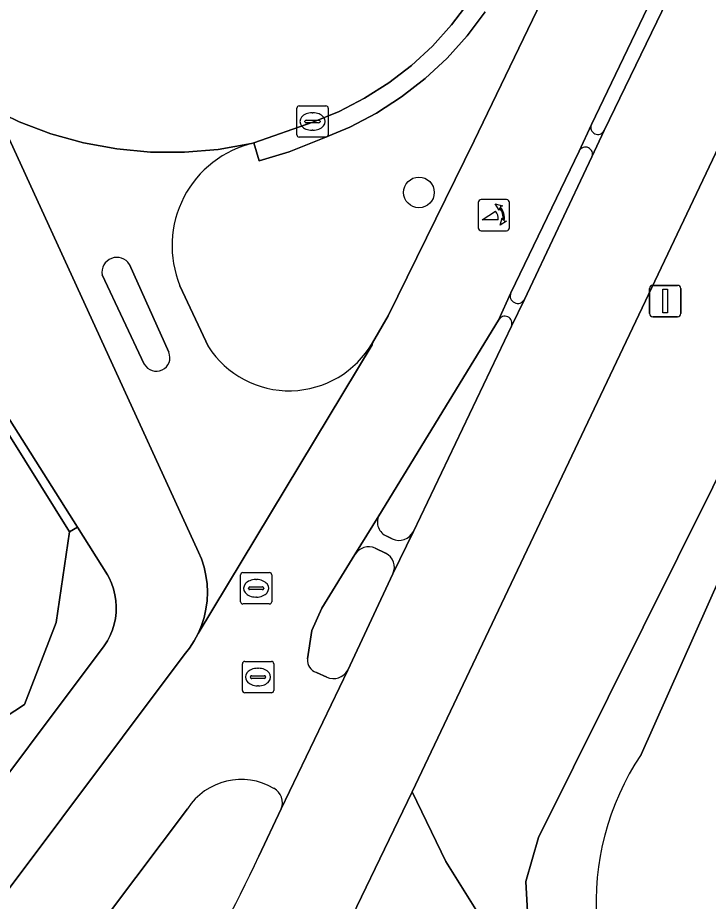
# Model space of a CAD drawing. Extents: x 158835 to 160077, y 386387 to 387778.
# Drawn here: x 159223.78 to 159245.8, y 386770.82 to 386798.99 of the extents above; entities that cross this region are included whole.
import ezdxf

# ---------------------------------------------------------------- set-up
doc = ezdxf.new("R2010")
doc.units = 0
for name, color, linetype in [('IMGEO_Berm_groen', 7, 'Continuous'), ('IMGEO_Boom', 7, 'Continuous'), ('IMGEO_Fietspad_gesloten', 7, 'Continuous'), ('IMGEO_Groenvoorziening', 7, 'Continuous'), ('IMGEO_Haag', 7, 'Continuous'), ('IMGEO_Hek', 7, 'Continuous'), ('IMGEO_Kolk', 7, 'Continuous'), ('IMGEO_Lichtmast', 7, 'Continuous'), ('IMGEO_Oever', 7, 'Continuous'), ('IMGEO_OVBaan_gesloten', 7, 'Continuous'), ('IMGEO_Poller', 7, 'Continuous'), ('IMGEO_Rijbaan_lokaal_open', 7, 'Continuous'), ('IMGEO_Rioolput', 7, 'Continuous'), ('IMGEO_Verkeerseiland_gesloten', 7, 'Continuous'), ('IMGEO_Verkeerseiland_open', 7, 'Continuous'), ('IMGEO_Voetpad_open', 7, 'Continuous'), ('IMGEO_Waterloop', 7, 'Continuous')]:
    doc.layers.add(name, color=color, linetype=linetype)

msp = doc.modelspace()

# ---------------------------------------------------------------- linework, layer by layer
at = {"layer": 'IMGEO_Berm_groen'}
for points in [[(159279.585, 386738.416), (159267.985, 386728.947), (159261.177, 386740.476), (159253.846, 386749.624), (159246.227, 386761.743), (159243.51, 386763.556), (159243.393, 386763.665), (159242.718, 386764.361), (159242.107, 386765.115), (159241.567, 386765.92), (159241.1, 386766.77), (159240.711, 386767.659), (159240.404, 386768.578), (159240.179, 386769.522), (159240.04, 386770.482), (159239.987, 386771.45), (159240.385, 386772.855), (159251.504, 386795.194), (159259.44, 386808.818), (159260.712, 386811.091), (159261.396, 386812.36), (159267.753, 386822.227), (159295.387, 386860.749)], [(159246.85, 386796.388), (159236.355, 386774.31), (159237.428, 386772.089), (159244.816, 386760.267), (159251.232, 386750), (159255.395, 386743.339), (159259.525, 386736.27), (159262.449, 386731.624), (159263.9, 386729.347), (159264.351, 386728.649), (159264.919, 386727.833)], [(159221.735, 386772.564), (159226.538, 386778.969), (159226.64, 386779.129), (159226.726, 386779.298), (159226.798, 386779.474), (159226.853, 386779.655), (159226.892, 386779.841), (159226.915, 386780.029), (159226.92, 386780.219), (159226.908, 386780.408), (159226.88, 386780.595), (159226.835, 386780.78), (159226.773, 386780.959), (159226.696, 386781.132), (159226.642, 386781.234), (159225.683, 386782.752), (159225.425, 386782.595), (159224.999, 386779.713), (159223.994, 386777.09), (159221.856, 386775.703)]]:
    msp.add_lwpolyline(points, dxfattribs=at)
at = {"layer": 'IMGEO_Boom'}
msp.add_circle((159236.573, 386793.421), 0.489, dxfattribs=at)
at = {"layer": 'IMGEO_Fietspad_gesloten'}
for points in [[(159242.326, 386803.363), (159238.334, 386795.064), (159235.594, 386789.49), (159235.091, 386788.626), (159235.077, 386788.567), (159229.532, 386779.361), (159229.403, 386779.122), (159229.255, 386778.895), (159229.086, 386778.683), (159223.221, 386770.847)], [(159233.021, 386778.548), (159233.156, 386779.456), (159233.471, 386780.169), (159234.529, 386781.876), (159235.294, 386783.113), (159239.113, 386789.352), (159239.504, 386790.221), (159241.681, 386794.737), (159242.073, 386795.583), (159244.248, 386800.111)], [(159231.305, 386794.999), (159231.238, 386794.984), (159230.174, 386794.795), (159229.097, 386794.702), (159228.016, 386794.706), (159226.94, 386794.807), (159225.877, 386795.003), (159224.835, 386795.293), (159223.824, 386795.675), (159222.857, 386796.143)], [(159223.275, 386795.642), (159229.547, 386781.951), (159229.638, 386781.735), (159229.721, 386781.477), (159229.781, 386781.212), (159229.818, 386780.944), (159229.83, 386780.673), (159229.818, 386780.402), (159229.781, 386780.133), (159229.721, 386779.869), (159229.638, 386779.611), (159229.532, 386779.361), (159235.077, 386788.567), (159235.091, 386788.626)], [(159227.346, 386791.126), (159228.598, 386788.324)], [(159227.813, 386787.948), (159226.472, 386790.789)], [(159229.858, 386788.503), (159228.952, 386790.448)], [(159232.177, 386773.766), (159234.301, 386778.189)], [(159233.631, 386777.967), (159233.302, 386778.115)], [(159244.816, 386760.267), (159237.428, 386772.089), (159236.355, 386774.31), (159234.591, 386770.651), (159234.566, 386770.6)], [(159224.961, 386768.129), (159225.089, 386768.314), (159229.188, 386773.771)]]:
    msp.add_lwpolyline(points, dxfattribs=at)
for centre, radius, start, end in [((159232.062, 386791.724), 3.361, 103.0097, 202.3097), ((159226.94, 386790.876), 0.476, 31.6637, 190.5079), ((159232.437, 386790.167), 3.069, 212.8401, 329.8528), ((159228.196, 386788.155), 0.436, 208.4155, 22.7715), ((159233.422, 386778.5), 0.403, 173.2167, 252.7472), ((159233.846, 386778.441), 0.521, 245.6527, 331.0118), ((159230.91, 386772.644), 2.058, 59.7171, 146.7871), ((159231.697, 386773.966), 0.52, 337.3721, 61.169)]:
    msp.add_arc(centre, radius, start, end, dxfattribs=at)
at = {"layer": 'IMGEO_Groenvoorziening'}
msp.add_lwpolyline([(159225.425, 386782.595), (159225.683, 386782.752), (159215.834, 386798.34), (159215.479, 386798.902), (159190.588, 386838.84), (159190.389, 386838.814), (159193.034, 386834.571)], close=True, dxfattribs=at)
for points in [[(159221.856, 386775.703), (159223.994, 386777.09), (159224.999, 386779.713), (159225.425, 386782.595), (159193.034, 386834.571)], [(159235.091, 386788.626), (159235.594, 386789.49), (159238.334, 386795.064), (159242.326, 386803.363)], [(159238.163, 386799.488), (159237.614, 386798.761), (159237.003, 386798.086), (159236.333, 386797.468), (159235.611, 386796.912), (159234.842, 386796.423), (159234.033, 386796.005), (159233.189, 386795.661), (159231.305, 386794.999), (159231.482, 386794.426), (159232.43, 386794.718), (159233.395, 386795.097), (159233.501, 386795.136), (159234.37, 386795.5), (159235.216, 386795.946), (159236.019, 386796.465), (159236.772, 386797.053), (159237.471, 386797.706), (159238.109, 386798.417), (159238.681, 386799.182)], [(159238.681, 386799.182), (159238.109, 386798.417), (159237.471, 386797.706), (159236.772, 386797.053), (159236.019, 386796.465), (159235.216, 386795.946), (159234.37, 386795.5), (159233.501, 386795.136), (159233.395, 386795.097), (159232.43, 386794.718), (159231.482, 386794.426), (159231.305, 386794.999)], [(159228.952, 386790.448), (159229.858, 386788.503)]]:
    msp.add_lwpolyline(points, dxfattribs=at)
for centre, radius, start, end in [((159232.062, 386791.724), 3.361, 103.0097, 202.3097), ((159232.437, 386790.167), 3.069, 212.8401, 329.8528)]:
    msp.add_arc(centre, radius, start, end, dxfattribs=at)
at = {"layer": 'IMGEO_Haag'}
msp.add_lwpolyline([(159238.163, 386799.488), (159237.614, 386798.761), (159237.003, 386798.086), (159236.333, 386797.468), (159235.611, 386796.912), (159234.842, 386796.423), (159234.033, 386796.005), (159233.189, 386795.661), (159231.305, 386794.999), (159231.482, 386794.426), (159232.43, 386794.718), (159233.395, 386795.097), (159233.501, 386795.136), (159234.37, 386795.5), (159235.216, 386795.946), (159236.019, 386796.465), (159236.772, 386797.053), (159237.471, 386797.706), (159238.109, 386798.417), (159238.681, 386799.182)], dxfattribs=at)
at = {"layer": 'IMGEO_Hek'}
for points in [[(159193.034, 386834.571), (159225.425, 386782.595)], [(159225.425, 386782.595), (159224.999, 386779.713), (159223.994, 386777.09), (159221.856, 386775.703)]]:
    msp.add_lwpolyline(points, dxfattribs=at)
at = {"layer": 'IMGEO_Kolk'}
for p, q in [((159232.678, 386795.257), (159232.678, 386796.109)), ((159232.753, 386796.183), (159233.605, 386796.183)), ((159233.679, 386796.109), (159233.679, 386795.257)), ((159233.166, 386795.963), (159233.191, 386795.963)), ((159232.937, 386795.677), (159232.937, 386795.689)), ((159233.375, 386795.64), (159232.977, 386795.64)), ((159232.98, 386795.726), (159233.378, 386795.726)), ((159233.421, 386795.689), (159233.421, 386795.677)), ((159233.189, 386795.403), (159233.164, 386795.403)), ((159233.605, 386795.183), (159232.753, 386795.183))]:
    msp.add_line(p, q, dxfattribs=at)
for points in [[(159232.678, 386795.257), (159232.678, 386796.109)], [(159232.753, 386796.183), (159233.605, 386796.183)], [(159233.679, 386796.109), (159233.679, 386795.257)], [(159233.605, 386795.183), (159232.753, 386795.183)]]:
    msp.add_lwpolyline(points, dxfattribs=at)
for centre, radius, start, end in [((159232.755, 386796.107), 0.0765, 91.552, 178.448), ((159232.755, 386796.107), 0.0765, 91.552, 178.448), ((159233.603, 386796.107), 0.0765, 1.552, 88.448), ((159233.603, 386796.107), 0.0765, 1.552, 88.448), ((159232.977, 386795.686), 0.0403, 85.8775, 175.7526), ((159232.974, 386795.676), 0.0366, 178.938, 274.7102), ((159233.378, 386795.683), 0.043, 264.8664, 352.4533), ((159233.382, 386795.688), 0.0386, 1.7309, 96.639), ((159232.755, 386795.259), 0.0765, 181.552, 268.448), ((159232.755, 386795.259), 0.0765, 181.552, 268.448), ((159233.603, 386795.259), 0.0765, 271.552, 358.448), ((159233.603, 386795.259), 0.0765, 271.552, 358.448)]:
    msp.add_arc(centre, radius, start, end, dxfattribs=at)
for centre, major_axis, ratio, start_param, end_param in [((159233.165, 386795.683), (-0.387, 0.002), 0.722429, 4.712389, 7.853982), ((159233.19, 386795.683), (-0.39, 0.002), 0.717154, 1.570796, 4.712389)]:
    msp.add_ellipse(centre, major_axis=major_axis, ratio=ratio, start_param=start_param, end_param=end_param, dxfattribs=at)
at = {"layer": 'IMGEO_Lichtmast'}
for p, q in [((159244.03, 386790.457), (159244.82, 386790.457)), ((159244.82, 386790.457), (159244.03, 386790.457)), ((159243.93, 386789.557), (159243.93, 386790.357)), ((159243.93, 386790.357), (159243.93, 386789.557)), ((159244.92, 386790.357), (159244.92, 386789.557)), ((159244.92, 386789.557), (159244.92, 386790.357)), ((159244.82, 386789.457), (159244.03, 386789.457)), ((159244.03, 386789.457), (159244.82, 386789.457))]:
    msp.add_line(p, q, dxfattribs=at)
msp.add_lwpolyline([(159244.35, 386790.332), (159244.5, 386790.332), (159244.5, 386789.582), (159244.35, 386789.582), (159244.35, 386790.332)], dxfattribs=at)
for centre, start, end in [((159244.03, 386790.357), 90, 180), ((159244.03, 386790.357), 90, 180), ((159244.82, 386790.357), 0, 90), ((159244.82, 386790.357), 360, 90), ((159244.03, 386789.557), 180, 270), ((159244.03, 386789.557), 180, 270), ((159244.82, 386789.557), 270, 0), ((159244.82, 386789.557), 270, 0)]:
    msp.add_arc(centre, 0.1, start, end, dxfattribs=at)
at = {"layer": 'IMGEO_Oever'}
for points in [[(159243.655, 386775.496), (159247.064, 386783.134), (159253.594, 386795.373), (159259.508, 386805.927), (159265.791, 386817.385), (159269.282, 386822.806), (159277.228, 386833.545), (159284.538, 386843.381), (159289.98, 386850.732), (159295.668, 386859.233)], [(159251.504, 386795.194), (159240.385, 386772.855), (159239.987, 386771.45), (159240.04, 386770.482), (159240.179, 386769.522), (159240.404, 386768.578), (159240.711, 386767.659), (159241.1, 386766.77), (159241.567, 386765.92), (159242.107, 386765.115), (159242.718, 386764.361), (159243.393, 386763.665), (159243.51, 386763.556), (159246.227, 386761.743)]]:
    msp.add_lwpolyline(points, dxfattribs=at)
msp.add_arc((159250.712, 386770.775), 8.491, 146.2156, 221.5125, dxfattribs=at)
at = {"layer": 'IMGEO_OVBaan_gesloten'}
for points in [[(159244.661, 386799.903), (159242.481, 386795.398), (159242.09, 386794.553), (159239.935, 386790.012), (159239.52, 386789.158), (159236.395, 386782.614), (159235.744, 386781.256), (159234.301, 386778.189), (159232.177, 386773.766), (159231.466, 386772.262)], [(159222.176, 386751.945), (159222.498, 386751.568), (159226.442, 386755.886), (159226.661, 386756.15), (159228.493, 386758.689), (159230.092, 386761.381), (159230.876, 386762.941), (159233.569, 386768.557), (159234.566, 386770.6), (159234.591, 386770.651), (159236.355, 386774.31), (159246.85, 386796.388)]]:
    msp.add_lwpolyline(points, dxfattribs=at)
msp.add_arc((159198.557, 386787.29), 36.178, 318.4599, 335.4559, dxfattribs=at)
at = {"layer": 'IMGEO_Poller'}
for p, q in [((159238.464, 386793.1), (159238.464, 386792.293)), ((159238.464, 386793.1), (159238.464, 386792.293)), ((159239.366, 386793.195), (159238.558, 386793.195)), ((159239.366, 386793.195), (159238.558, 386793.195)), ((159239.46, 386792.293), (159239.46, 386793.1)), ((159239.46, 386792.293), (159239.46, 386793.1)), ((159238.558, 386792.198), (159239.366, 386792.198)), ((159238.558, 386792.198), (159239.366, 386792.198))]:
    msp.add_line(p, q, dxfattribs=at)
for points in [[(159239.143, 386792.924), (159239.131, 386792.851), (159239.006, 386793.056)], [(159239.006, 386793.056), (159239.237, 386792.99), (159239.166, 386792.958)], [(159239.099, 386792.551), (159238.586, 386792.551), (159239.016, 386792.826)], [(159239.159, 386792.379), (159239.225, 386792.61), (159239.255, 386792.542)], [(159239.291, 386792.515), (159239.363, 386792.504), (159239.159, 386792.379)]]:
    msp.add_lwpolyline(points, dxfattribs=at)
for centre, radius, start, end in [((159238.558, 386793.1), 0.0946, 90, 180), ((159238.558, 386793.1), 0.0946, 90, 180), ((159238.785, 386792.611), 0.516, 349.3569, 42.2912), ((159239.366, 386793.1), 0.0946, 0, 90), ((159239.366, 386793.1), 0.0946, 0, 90), ((159238.771, 386792.601), 0.332, 351.3247, 42.4854), ((159238.785, 386792.611), 0.476, 351.7527, 41.1691), ((159238.558, 386792.293), 0.0946, 180, 270), ((159238.558, 386792.293), 0.0946, 180, 270), ((159239.366, 386792.293), 0.0946, 270, 0), ((159239.366, 386792.293), 0.0946, 270, 0)]:
    msp.add_arc(centre, radius, start, end, dxfattribs=at)
at = {"layer": 'IMGEO_Rijbaan_lokaal_open'}
msp.add_lwpolyline([(159222.857, 386796.143), (159223.824, 386795.675), (159224.835, 386795.293), (159225.877, 386795.003), (159226.94, 386794.807), (159228.016, 386794.706), (159229.097, 386794.702), (159230.174, 386794.795), (159231.238, 386794.984), (159231.305, 386794.999), (159233.189, 386795.661), (159234.033, 386796.005), (159234.842, 386796.423), (159235.611, 386796.912), (159236.333, 386797.468), (159237.003, 386798.086), (159237.614, 386798.761), (159238.163, 386799.488)], dxfattribs=at)
at = {"layer": 'IMGEO_Rioolput'}
for p, q in [((159230.881, 386780.373), (159230.881, 386781.225)), ((159230.956, 386781.299), (159231.808, 386781.299)), ((159231.882, 386781.225), (159231.882, 386780.373)), ((159231.183, 386780.842), (159231.581, 386780.842)), ((159231.369, 386781.079), (159231.394, 386781.079)), ((159231.14, 386780.793), (159231.14, 386780.805)), ((159231.578, 386780.756), (159231.18, 386780.756)), ((159231.624, 386780.805), (159231.624, 386780.793)), ((159231.808, 386780.299), (159230.956, 386780.299)), ((159231.392, 386780.519), (159231.367, 386780.519)), ((159230.941, 386777.544), (159230.941, 386778.396)), ((159231.016, 386778.47), (159231.868, 386778.47)), ((159231.942, 386778.396), (159231.942, 386777.544)), ((159231.429, 386778.25), (159231.454, 386778.25)), ((159231.2, 386777.964), (159231.2, 386777.976)), ((159231.638, 386777.927), (159231.24, 386777.927)), ((159231.243, 386778.013), (159231.641, 386778.013)), ((159231.684, 386777.976), (159231.684, 386777.964)), ((159231.868, 386777.47), (159231.016, 386777.47)), ((159231.452, 386777.69), (159231.427, 386777.69))]:
    msp.add_line(p, q, dxfattribs=at)
for points in [[(159230.881, 386780.373), (159230.881, 386781.225)], [(159230.956, 386781.299), (159231.808, 386781.299)], [(159231.882, 386781.225), (159231.882, 386780.373)], [(159231.808, 386780.299), (159230.956, 386780.299)], [(159230.941, 386777.544), (159230.941, 386778.396)], [(159231.016, 386778.47), (159231.868, 386778.47)], [(159231.942, 386778.396), (159231.942, 386777.544)], [(159231.868, 386777.47), (159231.016, 386777.47)]]:
    msp.add_lwpolyline(points, dxfattribs=at)
for centre, radius, start, end in [((159230.958, 386781.223), 0.0765, 91.552, 178.448), ((159230.958, 386781.223), 0.0765, 91.552, 178.448), ((159231.806, 386781.223), 0.0765, 1.552, 88.448), ((159231.806, 386781.223), 0.0765, 1.552, 88.448), ((159231.18, 386780.802), 0.0403, 85.8775, 175.7526), ((159231.585, 386780.804), 0.0386, 1.7309, 96.639), ((159231.177, 386780.792), 0.0366, 178.938, 274.7102), ((159231.581, 386780.799), 0.043, 264.8664, 352.4533), ((159230.958, 386780.375), 0.0765, 181.552, 268.448), ((159230.958, 386780.375), 0.0765, 181.552, 268.448), ((159231.806, 386780.375), 0.0765, 271.552, 358.448), ((159231.806, 386780.375), 0.0765, 271.552, 358.448), ((159231.018, 386778.394), 0.0765, 91.552, 178.448), ((159231.018, 386778.394), 0.0765, 91.552, 178.448), ((159231.866, 386778.394), 0.0765, 1.552, 88.448), ((159231.866, 386778.394), 0.0765, 1.552, 88.448), ((159231.24, 386777.973), 0.0403, 85.8775, 175.7526), ((159231.237, 386777.963), 0.0366, 178.938, 274.7102), ((159231.641, 386777.97), 0.043, 264.8664, 352.4533), ((159231.645, 386777.975), 0.0386, 1.7309, 96.639), ((159231.018, 386777.546), 0.0765, 181.552, 268.448), ((159231.018, 386777.546), 0.0765, 181.552, 268.448), ((159231.866, 386777.546), 0.0765, 271.552, 358.448), ((159231.866, 386777.546), 0.0765, 271.552, 358.448)]:
    msp.add_arc(centre, radius, start, end, dxfattribs=at)
for centre, major_axis, ratio, start_param, end_param in [((159231.368, 386780.799), (-0.387, 0.002), 0.722429, 4.712389, 7.853982), ((159231.393, 386780.799), (-0.39, 0.002), 0.717154, 1.570796, 4.712389), ((159231.428, 386777.97), (-0.387, 0.002), 0.722429, 4.712389, 7.853982), ((159231.453, 386777.97), (-0.39, 0.002), 0.717154, 1.570796, 4.712389)]:
    msp.add_ellipse(centre, major_axis=major_axis, ratio=ratio, start_param=start_param, end_param=end_param, dxfattribs=at)
at = {"layer": 'IMGEO_Verkeerseiland_gesloten'}
for points in [[(159244.248, 386800.111), (159242.073, 386795.583)], [(159242.481, 386795.398), (159244.661, 386799.903)], [(159241.681, 386794.737), (159239.504, 386790.221)], [(159239.935, 386790.012), (159242.09, 386794.553)]]:
    msp.add_lwpolyline(points, dxfattribs=at)
for centre, radius, start, end in [((159242.279, 386795.495), 0.224, 156.9364, 334.2815), ((159241.884, 386794.641), 0.224, 336.7592, 154.797), ((159239.723, 386790.123), 0.24, 155.9795, 332.2813)]:
    msp.add_arc(centre, radius, start, end, dxfattribs=at)
at = {"layer": 'IMGEO_Verkeerseiland_open'}
for points in [[(159228.598, 386788.324), (159227.346, 386791.126)], [(159226.472, 386790.789), (159227.813, 386787.948)], [(159239.113, 386789.352), (159235.294, 386783.113)], [(159236.395, 386782.614), (159239.52, 386789.158)], [(159235.546, 386782.46), (159235.717, 386782.375)], [(159235.504, 386781.92), (159235.182, 386782.082)], [(159234.529, 386781.876), (159233.471, 386780.169), (159233.156, 386779.456), (159233.021, 386778.548)], [(159234.301, 386778.189), (159235.744, 386781.256)], [(159233.302, 386778.115), (159233.631, 386777.967)], [(159229.188, 386773.771), (159225.089, 386768.314), (159224.961, 386768.129)], [(159231.466, 386772.262), (159232.177, 386773.766)]]:
    msp.add_lwpolyline(points, dxfattribs=at)
for centre, radius, start, end in [((159226.94, 386790.876), 0.476, 31.6637, 190.5079), ((159239.315, 386789.252), 0.225, 335.2571, 153.7725), ((159228.196, 386788.155), 0.436, 208.4155, 22.7715), ((159235.737, 386782.909), 0.488, 155.2536, 246.9507), ((159235.934, 386782.84), 0.513, 244.9564, 333.8795), ((159234.979, 386781.587), 0.535, 67.7437, 147.2739), ((159235.291, 386781.468), 0.5, 334.9796, 64.7647), ((159233.422, 386778.5), 0.403, 173.2167, 252.7472), ((159233.846, 386778.441), 0.521, 245.6527, 331.0118), ((159230.91, 386772.644), 2.058, 59.7171, 146.7871), ((159231.697, 386773.966), 0.52, 337.3721, 61.169), ((159198.557, 386787.29), 36.178, 318.4599, 335.4559)]:
    msp.add_arc(centre, radius, start, end, dxfattribs=at)
at = {"layer": 'IMGEO_Voetpad_open'}
for points in [[(159215.834, 386798.34), (159225.683, 386782.752), (159226.642, 386781.234), (159226.696, 386781.132), (159226.773, 386780.959), (159226.835, 386780.78), (159226.88, 386780.595), (159226.908, 386780.408), (159226.92, 386780.219), (159226.915, 386780.029), (159226.892, 386779.841), (159226.853, 386779.655), (159226.798, 386779.474), (159226.726, 386779.298), (159226.64, 386779.129), (159226.538, 386778.969), (159221.735, 386772.564)], [(159223.221, 386770.847), (159229.086, 386778.683), (159229.255, 386778.895), (159229.403, 386779.122), (159229.532, 386779.361), (159229.638, 386779.611), (159229.721, 386779.869), (159229.781, 386780.133), (159229.818, 386780.402), (159229.83, 386780.673), (159229.818, 386780.944), (159229.781, 386781.212), (159229.721, 386781.477), (159229.638, 386781.735), (159229.547, 386781.951), (159223.275, 386795.642)], [(159242.073, 386795.583), (159241.681, 386794.737)], [(159242.09, 386794.553), (159242.481, 386795.398)], [(159239.504, 386790.221), (159239.113, 386789.352)], [(159239.52, 386789.158), (159239.935, 386790.012)], [(159235.294, 386783.113), (159234.529, 386781.876)], [(159235.744, 386781.256), (159236.395, 386782.614)], [(159235.717, 386782.375), (159235.546, 386782.46)], [(159235.182, 386782.082), (159235.504, 386781.92)]]:
    msp.add_lwpolyline(points, dxfattribs=at)
for centre, radius, start, end in [((159242.279, 386795.495), 0.224, 156.9364, 334.2815), ((159241.884, 386794.641), 0.224, 336.7592, 154.797), ((159239.723, 386790.123), 0.24, 155.9795, 332.2813), ((159239.315, 386789.252), 0.225, 335.2571, 153.7725), ((159235.737, 386782.909), 0.488, 155.2536, 246.9507), ((159235.934, 386782.84), 0.513, 244.9564, 333.8795), ((159234.979, 386781.587), 0.535, 67.7437, 147.2739), ((159235.291, 386781.468), 0.5, 334.9796, 64.7647)]:
    msp.add_arc(centre, radius, start, end, dxfattribs=at)
at = {"layer": 'IMGEO_Waterloop'}
msp.add_lwpolyline([(159295.668, 386859.233), (159289.98, 386850.732), (159284.538, 386843.381), (159277.228, 386833.545), (159269.282, 386822.806), (159265.791, 386817.385), (159259.508, 386805.927), (159253.594, 386795.373), (159247.064, 386783.134), (159243.655, 386775.496)], dxfattribs=at)
msp.add_arc((159250.712, 386770.775), 8.491, 146.2156, 221.5125, dxfattribs=at)

doc.saveas('drawing.dxf')
